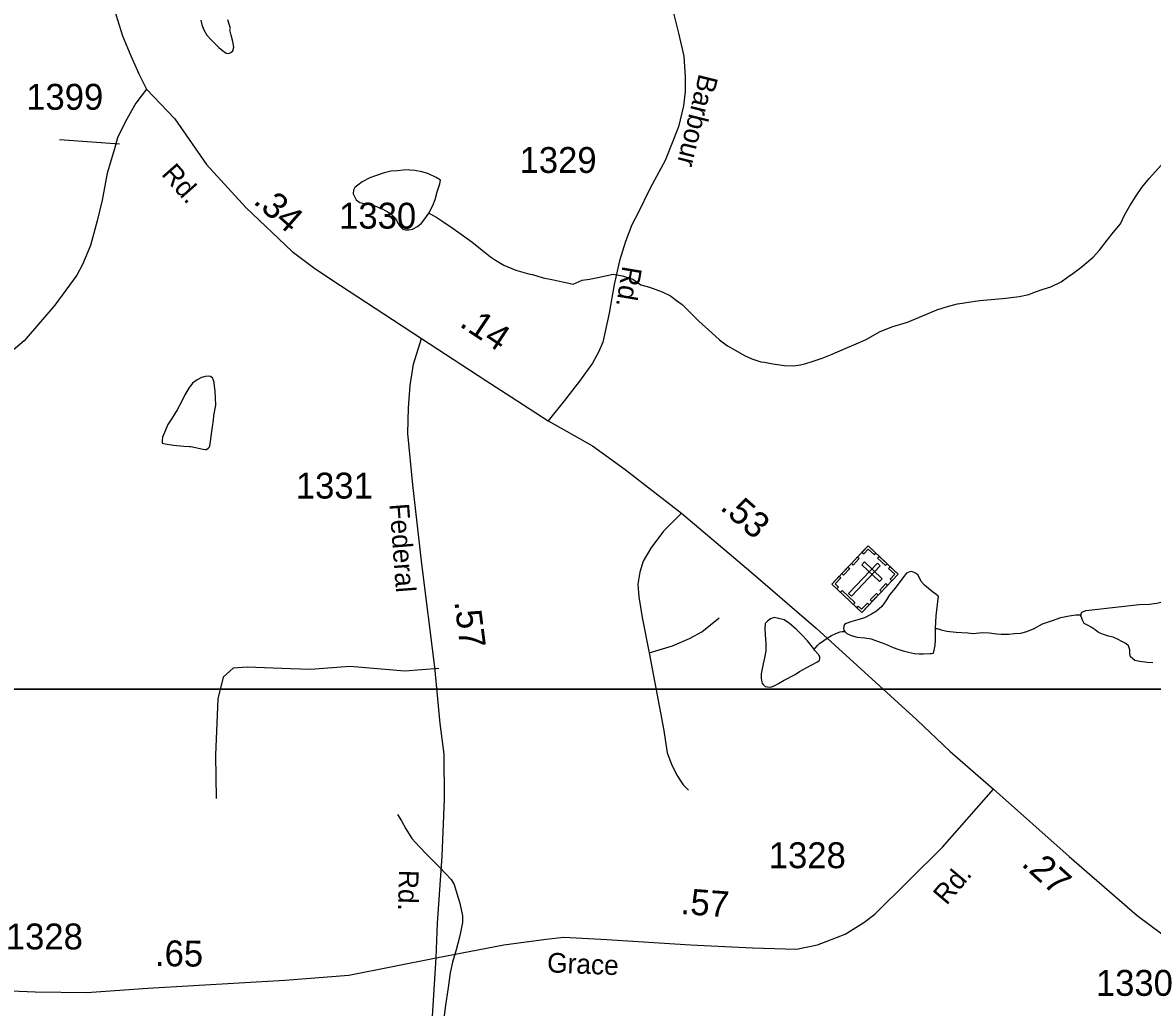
# Model space of a CAD drawing. Extents: x 2082433 to 2279600, y 546599 to 755198.
# Drawn here: x 2137242 to 2142696, y 628693 to 633447 of the extents above; entities that cross this region are included whole.
import ezdxf

# ---------------------------------------------------------------- set-up
doc = ezdxf.new("R2010")
doc.units = 0
for name, color, linetype in [('Exist Cultural Cemetery CELL', 7, 'Continuous'), ('Exist Hydrographic Creek Single Shore', 7, 'Continuous'), ('Exist Hydrographic Misc Water Feature', 7, 'Continuous'), ('Exist Road Non-System Type 51', 7, 'Continuous'), ('Exist Road Secondary Mileage Hundredths English Label', 7, 'Continuous'), ('Exist Road Secondary Type 51 Attributed', 7, 'Continuous'), ('Exist Road Secondary Type 51 Label', 7, 'Continuous'), ('Exist Road Secondary Type 51 Number Label', 7, 'Continuous'), ('Map Preparation Inset Cut Line', 7, 'Continuous')]:
    doc.layers.add(name, color=color, linetype=linetype)

msp = doc.modelspace()

# ---------------------------------------------------------------- linework, layer by layer
at = {"layer": 'Exist Cultural Cemetery CELL'}
for points in [[(2141323.9, 630920.8), (2141468, 630783.5), (2141292.5, 630599.1), (2141148.3, 630736.4)], [(2141294, 630889.4), (2141302.2, 630881.6), (2141324.4, 630904.9), (2141353.8, 630876.9), (2141361.5, 630885), (2141323.9, 630920.8)], [(2141382.6, 630824.4), (2141369.1, 630837.2), (2141229.3, 630690.4), (2141242.8, 630677.5)], [(2141242.8, 630835.7), (2141272.7, 630867.1), (2141281, 630859.2), (2141251.1, 630827.9)], [(2141306.5, 630843.3), (2141293.6, 630829.8), (2141378.9, 630748.6), (2141391.8, 630762.1)], [(2141377.5, 630869.7), (2141415, 630833.9), (2141407.2, 630825.7), (2141369.6, 630861.4)], [(2141172.3, 630713.6), (2141180.2, 630721.9), (2141164.3, 630737.1), (2141192.1, 630766.3), (2141184.1, 630774), (2141148.3, 630736.4)], [(2141196.5, 630787), (2141226.3, 630818.4), (2141234.6, 630810.6), (2141204.7, 630779.2)], [(2141438.2, 630752), (2141430, 630759.9), (2141452.2, 630783.2), (2141422.8, 630811.1), (2141430.5, 630819.2), (2141468.1, 630783.4)], [(2141379.5, 630707), (2141409.4, 630738.3), (2141417.7, 630730.5), (2141387.8, 630699.1)], [(2141197.8, 630705), (2141259.3, 630646.5), (2141251.4, 630638.3), (2141189.9, 630696.8)], [(2141334.1, 630659.3), (2141363.9, 630690.6), (2141372.2, 630682.8), (2141342.3, 630651.4)], [(2141268.5, 630621.9), (2141276.4, 630630.2), (2141292.3, 630615.1), (2141320.2, 630644.3), (2141328.3, 630636.7), (2141292.5, 630599.1)]]:
    msp.add_lwpolyline(points, close=True, dxfattribs=at)
at = {"layer": 'Exist Hydrographic Creek Single Shore'}
for points in [[(2139202.6, 632526.4), (2139236.4, 632508.3), (2139266.6, 632490.3), (2139320.7, 632452.5), (2139411.3, 632388.9), (2139461.4, 632347.3), (2139501.3, 632315.3), (2139525.5, 632299.5), (2139565.3, 632275.6), (2139623.6, 632252.2), (2139690, 632232.4), (2139703.7, 632230.4), (2139755.8, 632214.7), (2139805.6, 632204.8), (2139847.9, 632195.2), (2139899.8, 632183.3), (2139943.2, 632203.9), (2139978.2, 632208.5), (2140018.7, 632216.8), (2140092.5, 632231.5), (2140137.6, 632224.1), (2140188.3, 632208.5), (2140225.8, 632180.5), (2140267.6, 632169), (2140330, 632147), (2140369.9, 632127.1), (2140398.2, 632105.4), (2140426.3, 632085.3), (2140464.3, 632047.6), (2140506.5, 632005.9), (2140568.8, 631948.2), (2140607, 631914.4), (2140644.7, 631886.4), (2140685.1, 631862.9), (2140726.9, 631839.1), (2140763, 631823.1), (2140805.3, 631809.4), (2140823.3, 631807.5), (2140863.3, 631799.5), (2140919.3, 631791.8), (2140963.2, 631790), (2140997, 631794.2), (2141023.2, 631800.4), (2141053, 631810.5), (2141101.2, 631826.7), (2141150.8, 631846.8), (2141212.5, 631873.2), (2141254.7, 631891.1), (2141314.6, 631917.3), (2141378.6, 631953.5), (2141438.3, 631978.1), (2141514.3, 632000.3), (2141571.8, 632024.4), (2141655.6, 632060.8), (2141712, 632077), (2141755.7, 632089.5), (2141789.5, 632093.3), (2141797.5, 632095.3), (2141863.3, 632105.7), (2141917.7, 632110), (2141987.6, 632116.5), (2142053, 632124.4), (2142099.3, 632134.8), (2142127, 632144.9), (2142169.3, 632159.1), (2142205, 632171.2), (2142254.8, 632195.3), (2142286.6, 632217.7), (2142312.6, 632235.6), (2142350.9, 632263.9), (2142378.6, 632288.1), (2142410.6, 632314.1), (2142440.1, 632348.1), (2142477.9, 632396.4), (2142507.6, 632434.5), (2142542.1, 632474.7), (2142561.7, 632516.7), (2142587.2, 632562.8), (2142616.9, 632611), (2142645, 632650.9), (2142680.9, 632693.4), (2142754.5, 632775.5)], [(2139051.5, 629624.3), (2139071.1, 629592.5), (2139091.6, 629554.5), (2139121.8, 629508.6), (2139157.9, 629467.1), (2139194, 629431.2), (2139222.1, 629401), (2139254.3, 629369.4), (2139284, 629339.7), (2139310.4, 629309.7), (2139324.8, 629285.7), (2139338.7, 629241.8), (2139353.1, 629195.8), (2139365.4, 629133.9), (2139365.2, 629101.9), (2139357.6, 629061.7), (2139351.9, 629031.8), (2139335.9, 628969.7), (2139318.2, 628911.6), (2139306.5, 628859.8), (2139299, 628811.4), (2139295.1, 628777.6), (2139283, 628703.5), (2139273.3, 628627.5)]]:
    msp.add_lwpolyline(points, dxfattribs=at)
at = {"layer": 'Exist Hydrographic Misc Water Feature'}
for points in [[(2138102.7, 633458.8), (2138106.8, 633435.1), (2138116.8, 633411.3), (2138131.2, 633385.2), (2138153.1, 633363.2), (2138171.6, 633343.4), (2138189.8, 633325.6), (2138207.5, 633311.6), (2138225.3, 633299.6), (2138235.8, 633297.6), (2138247.4, 633301.9), (2138257.7, 633309.7), (2138261.6, 633327.8), (2138257.3, 633355.5), (2138249.1, 633385.6), (2138242.7, 633411.7), (2138245, 633417.4), (2138232.5, 633459.5)], [(2139202.6, 632526.4), (2139204.8, 632530.1), (2139222.5, 632564.3), (2139234.4, 632592.1), (2139244, 632630.4), (2139255.9, 632668.4), (2139259.8, 632686.4), (2139238.1, 632698.3), (2139197.9, 632718.1), (2139170, 632726), (2139135.5, 632732), (2139111.7, 632733.6), (2139105.6, 632735.7), (2139079.8, 632733.5), (2139051.9, 632731.3), (2139019.9, 632729.2), (2138987.7, 632721.1), (2138945.6, 632707.2), (2138918.2, 632696.8), (2138881.9, 632678.7), (2138860.1, 632662.5), (2138846.2, 632650.4), (2138840.3, 632638.3), (2138838.2, 632620.4), (2138842.5, 632610.4), (2138852.3, 632590.7), (2138870.8, 632578.6), (2138892.7, 632572.8), (2138908.5, 632570.8), (2138938.3, 632563.1), (2138974.6, 632549.1), (2139002.4, 632535.1), (2139020.5, 632523.5), (2139036.5, 632507.2), (2139046.5, 632493.6), (2139052.7, 632481.3), (2139062.9, 632463.6), (2139077.1, 632449.6), (2139083, 632447.5), (2139090.8, 632445.5), (2139107, 632445.5), (2139125.1, 632449.7), (2139148.9, 632461.9), (2139168.5, 632478), (2139189, 632506.1), (2139202.6, 632526.4)], [(2138047.7, 631399.6), (2138053.7, 631399.5), (2138113.8, 631387.6), (2138125.9, 631385.8), (2138129.7, 631386), (2138140, 631393.8), (2138143.7, 631398.1), (2138145.9, 631401.8), (2138150, 631423.9), (2138153.3, 631461.9), (2138159.5, 631495.8), (2138163.2, 631527.8), (2138165.2, 631546.1), (2138165.2, 631550.2), (2138175.1, 631599.7), (2138172.6, 631635.8), (2138172.4, 631667.9), (2138168.3, 631692), (2138166.7, 631709.7), (2138162.1, 631723.7), (2138160.3, 631729.7), (2138150, 631737.8), (2138138.4, 631739.5), (2138124.2, 631737.6), (2138106, 631733.5), (2138084.4, 631721.3), (2138062.7, 631705.5), (2138044.6, 631681.5), (2138024.8, 631649.3), (2138009, 631615.1), (2137989.1, 631577.2), (2137963.2, 631534.8), (2137943.8, 631507), (2137931.5, 631478.9), (2137917.7, 631444.8), (2137915.9, 631428.9), (2137915.5, 631416.8), (2137929.8, 631413), (2137970, 631407.3), (2138020, 631401.3), (2138047.7, 631399.6)], [(2141648.2, 630521.2), (2141652.1, 630583.4), (2141658.3, 630637.3), (2141661.6, 630665.2), (2141663.8, 630673.4), (2141662, 630677.3), (2141649.9, 630687.3), (2141633.7, 630699.4), (2141595.7, 630731.1), (2141579.5, 630749), (2141571.3, 630766.9), (2141563.1, 630781.1), (2141549, 630790.9), (2141535.3, 630796.6), (2141525, 630795), (2141509.2, 630788.8), (2141491.6, 630766.8), (2141453.8, 630716.5), (2141427.6, 630684.4), (2141412.2, 630660.3), (2141390.3, 630628.4), (2141364.4, 630605.9), (2141340, 630590.1), (2141306.4, 630573.8), (2141274, 630563.6), (2141240.6, 630553.7), (2141218.2, 630545.7), (2141210.4, 630541.6), (2141206.6, 630533.3), (2141204.5, 630521.4), (2141206.6, 630513.4), (2141210.7, 630507.5)], [(2142351.8, 630588.4), (2142352, 630592.4), (2142355.9, 630600.3), (2142373.9, 630608.6), (2142403.9, 630612.6), (2142631.7, 630637.7), (2142679.6, 630639.8), (2142717.6, 630643.8), (2142743.8, 630649.9), (2142761.5, 630652.1), (2142775.6, 630652.4), (2142779.5, 630634.4), (2142781.8, 630618.3), (2142787.7, 630584.5), (2142791.8, 630548.2), (2142792, 630538.4)], [(2141061, 630423), (2141031, 630462.5), (2141000.7, 630494.7), (2140976.7, 630518.5), (2140944.3, 630546.2), (2140918.5, 630564.3), (2140884.8, 630571.8), (2140870.3, 630574), (2140852.6, 630567.7), (2140838.7, 630557.7), (2140826.4, 630545.7), (2140824.5, 630521.7), (2140826.8, 630491.7), (2140829.3, 630450), (2140829.1, 630413.9), (2140823.5, 630379.9), (2140817.6, 630351.6), (2140807.7, 630303.6), (2140807.5, 630289.9), (2140807.7, 630279.7), (2140809.8, 630264), (2140811.6, 630258), (2140816.1, 630253.7), (2140826, 630242), (2140837.9, 630239.8), (2140854.3, 630237.8), (2140874, 630246.1), (2140891.6, 630256), (2140917.8, 630272.4), (2140971.8, 630300.3), (2140991.7, 630314.7), (2141027.7, 630332.8), (2141049.3, 630344.9), (2141079.2, 630361.1), (2141089.5, 630368.9), (2141091.3, 630375.1), (2141091.3, 630383.2), (2141085.4, 630395.1), (2141066.9, 630414.9), (2141061, 630423)], [(2141648.2, 630521.2), (2141656.2, 630521.2), (2141676.7, 630515.7), (2141704.4, 630509.5), (2141748.7, 630504), (2141804.5, 630500), (2141830.5, 630498.1), (2141876.3, 630502.6), (2141908.2, 630500.6), (2141944.7, 630496.7), (2141966.5, 630494.6), (2142002.6, 630494.8), (2142030.7, 630497.1), (2142060.6, 630499), (2142090.5, 630507.4), (2142124.4, 630521.4), (2142164.6, 630543.7), (2142214, 630559.8), (2142253.8, 630574), (2142293.7, 630582.2), (2142326.3, 630588.2), (2142351.8, 630588.4)], [(2142698.5, 630355.8), (2142670.8, 630358), (2142634.5, 630361.9), (2142618.5, 630365.5), (2142611, 630367.5), (2142600.7, 630375.5), (2142590.9, 630385.5), (2142586.8, 630401.6), (2142586.3, 630419.5), (2142580.4, 630437.4), (2142568.3, 630449.3), (2142548.8, 630459.2), (2142530.6, 630469.3), (2142506.2, 630479.1), (2142484.2, 630485.2), (2142460.4, 630492.9), (2142436, 630502.6), (2142420.3, 630514.8), (2142400.6, 630528.7), (2142386.2, 630536.5), (2142366.1, 630546.5), (2142358.1, 630562.3), (2142355.9, 630572.3), (2142349.9, 630582.6), (2142351.8, 630588.4)], [(2141061, 630423), (2141067.3, 630427), (2141079, 630439), (2141089.1, 630448.8), (2141110.6, 630463), (2141126.6, 630475.2), (2141146.9, 630487.1), (2141167, 630497.1), (2141188.7, 630505.5), (2141198.8, 630507.3), (2141210.7, 630507.5)], [(2141210.7, 630507.5), (2141220.5, 630497.5), (2141242.6, 630487.6), (2141270.7, 630479.7), (2141307, 630475.9), (2141338.6, 630471.9), (2141358.7, 630464.1), (2141390.7, 630452.3), (2141414.9, 630442.5), (2141444.8, 630430.3), (2141467, 630422.5), (2141493.2, 630414.5), (2141519.1, 630406.9), (2141546.9, 630401.1), (2141569.3, 630399), (2141588.8, 630399.2), (2141623.2, 630401.3), (2141629.2, 630401.2), (2141638.8, 630403.4), (2141647, 630439.5), (2141649.1, 630467.5), (2141648.2, 630521.2)]]:
    msp.add_lwpolyline(points, dxfattribs=at)
at = {"layer": 'Exist Road Non-System Type 51'}
msp.add_line((2137710.3, 632859.6), (2137420.1, 632880.5), dxfattribs=at)
for points in [[(2140422.8, 631078), (2140335.7, 630990.9), (2140275.4, 630909.7), (2140238.2, 630847), (2140222, 630793.6), (2140212.7, 630735.6), (2140217.3, 630675.2), (2140233.6, 630575.4), (2140266.1, 630403.6)], [(2140266.1, 630403.6), (2140379.8, 630438.4), (2140461.1, 630473.2), (2140521.4, 630505.7), (2140605, 630573.1)], [(2140266.1, 630403.6), (2140336.9, 630028.7), (2140354.3, 629920.8), (2140375.2, 629867.4), (2140400.7, 629814), (2140430.9, 629767.6), (2140456.4, 629742)], [(2139251.5, 630327.8), (2139087.9, 630315.4), (2138821.9, 630338.1), (2138632.2, 630323.9), (2138536, 630326.8), (2138326.5, 630335.3), (2138258.6, 630329.6), (2138210.5, 630287.1), (2138185, 630182.3), (2138173.7, 629910.4), (2138176.5, 629700.8)]]:
    msp.add_lwpolyline(points, dxfattribs=at)
at = {"layer": 'Exist Road Secondary Type 51 Attributed'}
for points in [[(2137338.6, 634784.4), (2137437.2, 634550.3), (2137479.6, 634463.7), (2137511.9, 634390), (2137528.5, 634335.6), (2137561.7, 634225), (2137585.6, 634101.5), (2137626.2, 633833.3), (2137657.5, 633632.4), (2137672.3, 633555), (2137691.6, 633485.9), (2137724.8, 633382.6), (2137765.3, 633285.9), (2137804.1, 633199.2), (2137840, 633125.5)], [(2140382.8, 633498.8), (2140408.6, 633395.5), (2140433.5, 633284), (2140440.9, 633184.5), (2140440.9, 633113.5), (2140432.6, 633044.4), (2140408.6, 632943), (2140343.2, 632780.8), (2140272.2, 632648.1), (2140211.4, 632525.5), (2140183.7, 632470.2), (2140152.4, 632389.1), (2140122.9, 632296.9), (2140098, 632182.7), (2140073.1, 632043.5), (2140042.7, 631903.4), (2140022.4, 631855.5), (2139993.9, 631802.9), (2139931.2, 631715.4), (2139858.4, 631622.3), (2139780, 631523.7)], [(2137840, 633125.5), (2137789.3, 633057.3), (2137738.6, 632968.8), (2137700.8, 632890.5), (2137685.2, 632837), (2137650.1, 632720), (2137627.1, 632590), (2137602.2, 632489.6), (2137570, 632369.8), (2137531.2, 632278.5), (2137503.6, 632227.8), (2137397.6, 632083.1), (2137249.2, 631910.8), (2137166.3, 631839.8)], [(2137840, 633125.5), (2137977.2, 632982.6), (2138129.9, 632761.2), (2138319.2, 632554.1), (2138543.3, 632342.3), (2138652.9, 632260.1), (2138777.3, 632177.1), (2139027.1, 632014), (2139167.2, 631920.9)], [(2139238.3, 628932), (2139245.4, 629098.7), (2139267.3, 629422.4), (2139279.6, 629697.9), (2139277.8, 629915.4), (2139257.5, 630062.9), (2139231.7, 630335.7), (2139169, 630833.4), (2139126.6, 631214.9), (2139102.6, 631463.8), (2139104.5, 631586.4), (2139112.8, 631695.1), (2139129.4, 631798.3), (2139167.2, 631920.9)], [(2139167.2, 631920.9), (2139477.7, 631719.1), (2139600.3, 631640.7), (2139780, 631523.7)], [(2139780, 631523.7), (2139993.3, 631402.9), (2140151.2, 631289.2), (2140422.8, 631078), (2140757.1, 630794.7), (2141072.8, 630523.1), (2141559.1, 630080.9), (2141718.1, 629928.9), (2141929.3, 629745.5)], [(2139238.3, 628932), (2139564.9, 628994.2), (2139768.9, 629022.6), (2139855.6, 629031.5), (2140061.8, 629021.1), (2140466.8, 628994.2), (2140765.2, 628980.6), (2140978.7, 628973.7), (2141078.8, 628994.2), (2141213.3, 629046.5), (2141303, 629101.8), (2141356, 629141.9), (2141683.3, 629466.9), (2141929.3, 629745.5)], [(2141929.3, 629745.5), (2142294.9, 629421.7), (2142622.3, 629136.1), (2143022.9, 628838.4)], [(2135818.3, 628702.6), (2136087.3, 628735.4), (2136373.3, 628772.7), (2136584.1, 628786.3), (2136799.3, 628789.3), (2137303.7, 628768.3), (2137551.8, 628765.3), (2137846.2, 628784.8), (2138507.5, 628823.7), (2138816.9, 628847.6), (2139238.3, 628932)], [(2139144.1, 625521.8), (2139033.2, 625903.6), (2138974.5, 626125.5), (2138959.8, 626349.6), (2138972.9, 626520.3), (2139048.2, 626967.4), (2139107.4, 627352.7), (2139126.2, 627537), (2139153.4, 627826), (2139164.4, 628148.5), (2139215.5, 628572.4), (2139238.3, 628932)]]:
    msp.add_lwpolyline(points, dxfattribs=at)
at = {"layer": 'Map Preparation Inset Cut Line'}
for points in [[(2115667.4, 674476.7), (2179108.5, 674476.7), (2179108.5, 645771.4), (2163899.7, 645768.1), (2163899.7, 630228.2), (2103425.3, 630228.2), (2103425.3, 662094.1)], [(2125488.3, 630228.2), (2201171.6, 630228.2), (2201171.6, 601522.9), (2185962.8, 601519.6), (2185962.8, 585979.7), (2125488.3, 585979.7)]]:
    msp.add_lwpolyline(points, close=True, dxfattribs=at)

# ---------------------------------------------------------------- texts
at = {"layer": 'Exist Road Secondary Mileage Hundredths English Label'}
for s, rotation, p in [('.34', 318.4426, (2138351.4, 632578.2)), ('.14', 326.4275, (2139346.2, 631983.9)), ('.53', 318.6502, (2140604.4, 631100.6)), ('.57', 277.2369, (2139325.9, 630651.5)), ('.27', 317.8988, (2142059.1, 629380.4)), ('.57', 355.7606, (2140416.1, 629144.1)), ('.65', 359.3094, (2137880.6, 628892))]:
    msp.add_text(s, height=125, rotation=rotation, dxfattribs=at).set_placement(p)
at = {"layer": 'Exist Road Secondary Type 51 Label'}
for s, rotation, p in [('Barbour', 256.1114, (2140508.2, 633203.2)), ('Rd.', 311.452, (2137908.9, 632713.4)), ('Rd.', 260.4151, (2140138.9, 632275.1)), ('Federal', 274.3989, (2139012.4, 631121.9)), ('Rd.', 49.8649, (2141702.1, 629182.5)), ('Rd.', 268.6254, (2139059.3, 629357.2)), ('Grace', 357.6484, (2139772.7, 628862.2))]:
    msp.add_text(s, height=95, rotation=rotation, dxfattribs=at).set_placement(p)
at = {"layer": 'Exist Road Secondary Type 51 Number Label'}
for s, p in [('1399', (2137259.8, 633025.9)), ('1329', (2139641.2, 632720.8)), ('1330', (2138770.2, 632451.9)), ('1331', (2138561.2, 631149)), ('1328', (2140844.2, 629364.6)), ('1328', (2137161.4, 628972.5)), ('1330', (2142423.1, 628748.4))]:
    msp.add_text(s, height=125, dxfattribs=at).set_placement(p)

doc.saveas('drawing.dxf')
